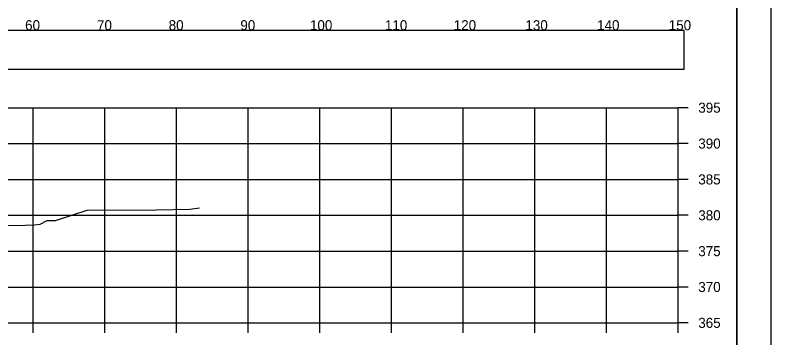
# Model space of a CAD drawing. Extents: x 1376273 to 1384221, y 378927 to 384592.
# Drawn here: x 1382948.7 to 1383054.1, y 380432.1 to 380477.1 of the extents above; entities that cross this region are included whole.
import ezdxf

# ---------------------------------------------------------------- set-up
doc = ezdxf.new("R2010")
doc.units = 0
for name, color, linetype in [('R_Axis', 7, 'Continuous'), ('R_Axis Annot', 7, 'Continuous'), ('R_Border', 7, 'Continuous'), ('R_Exist Surface', 7, 'Continuous'), ('R_Grid', 7, 'Continuous'), ('R_No Plot', 7, 'Continuous')]:
    doc.layers.add(name, color=color, linetype=linetype)

msp = doc.modelspace()

# ---------------------------------------------------------------- linework, layer by layer
at = {"layer": 'R_Axis'}
for p, q in [((1383041.22, 380434.16), (1383041.22, 380464.16)), ((1383042.62, 380464.16), (1383041.22, 380464.16)), ((1383042.62, 380459.16), (1383041.22, 380459.16)), ((1383042.62, 380454.16), (1383041.22, 380454.16)), ((1383042.62, 380449.16), (1383041.22, 380449.16)), ((1383042.62, 380444.16), (1383041.22, 380444.16)), ((1383042.62, 380439.16), (1383041.22, 380439.16)), ((1382741.22, 380434.16), (1383041.22, 380434.16)), ((1382951.22, 380432.76), (1382951.22, 380434.16)), ((1382961.22, 380432.76), (1382961.22, 380434.16)), ((1382971.22, 380432.76), (1382971.22, 380434.16)), ((1382981.22, 380432.76), (1382981.22, 380434.16)), ((1382991.22, 380432.76), (1382991.22, 380434.16)), ((1383001.22, 380432.76), (1383001.22, 380434.16)), ((1383011.22, 380432.76), (1383011.22, 380434.16)), ((1383021.22, 380432.76), (1383021.22, 380434.16)), ((1383031.22, 380432.76), (1383031.22, 380434.16)), ((1383041.22, 380432.76), (1383041.22, 380434.16)), ((1383042.62, 380434.16), (1383041.22, 380434.16))]:
    msp.add_line(p, q, dxfattribs=at)
at = {"layer": 'R_Axis Annot'}
msp.add_lwpolyline([(1382740.37, 380469.51), (1383042.06, 380469.51), (1383042.06, 380474.92), (1382740.37, 380474.92)], close=True, dxfattribs=at)
at = {"layer": 'R_Border'}
msp.add_line((1383049.4, 380329.16), (1383049.4, 380534.62), dxfattribs=at)
at = {"layer": 'R_Exist Surface'}
msp.add_lwpolyline([(1382934.06, 380447.72), (1382950.1, 380447.79), (1382951.39, 380447.84), (1382952.21, 380447.92), (1382953.19, 380448.41), (1382954.32, 380448.42), (1382958.78, 380449.88), (1382968.4, 380449.92), (1382973.09, 380450.02), (1382974.42, 380450.19)], dxfattribs=at)
at = {"layer": 'R_Grid'}
for p, q in [((1382741.22, 380464.16), (1383041.22, 380464.16)), ((1382951.22, 380434.16), (1382951.22, 380464.16)), ((1382961.22, 380434.16), (1382961.22, 380464.16)), ((1382971.22, 380434.16), (1382971.22, 380464.16)), ((1382981.22, 380434.16), (1382981.22, 380464.16)), ((1382991.22, 380434.16), (1382991.22, 380464.16)), ((1383001.22, 380434.16), (1383001.22, 380464.16)), ((1383011.22, 380434.16), (1383011.22, 380464.16)), ((1383021.22, 380434.16), (1383021.22, 380464.16)), ((1383031.22, 380434.16), (1383031.22, 380464.16)), ((1383041.22, 380434.16), (1383041.22, 380464.16)), ((1382741.22, 380459.16), (1383041.22, 380459.16)), ((1382741.22, 380454.16), (1383041.22, 380454.16)), ((1382741.22, 380449.16), (1383041.22, 380449.16)), ((1382741.22, 380444.16), (1383041.22, 380444.16)), ((1382741.22, 380439.16), (1383041.22, 380439.16)), ((1382741.22, 380434.16), (1383041.22, 380434.16))]:
    msp.add_line(p, q, dxfattribs=at)
at = {"layer": 'R_No Plot'}
for points in [[(1382720.81, 380538.51), (1383054.15, 380538.51), (1383054.15, 380325.17), (1382720.81, 380325.17)], [(1382967.14, 380534.62), (1382967.14, 380524.74), (1383002.87, 380524.74), (1383002.87, 380521.82), (1383026.07, 380521.82), (1383026.07, 380497.48), (1383049.4, 380497.48), (1383049.4, 380329.16), (1382733.22, 380329.16), (1382733.22, 380534.62)]]:
    msp.add_lwpolyline(points, close=True, dxfattribs=at)

# ---------------------------------------------------------------- texts
at = {"layer": 'R_Axis Annot'}
for s, p in [('60', (1382950.1, 380474.96)), ('70', (1382960.13, 380474.96)), ('80', (1382970.13, 380474.96)), ('90', (1382980.13, 380474.96)), ('100', (1382989.84, 380474.96)), ('110', (1383000.3, 380474.96)), ('120', (1383009.9, 380474.96)), ('130', (1383019.9, 380474.96)), ('140', (1383029.9, 380474.96)), ('150', (1383039.9, 380474.96)), ('395', (1383044.02, 380463.46)), ('390', (1383044.02, 380458.46)), ('385', (1383044.02, 380453.46)), ('380', (1383044.02, 380448.46)), ('375', (1383044.02, 380443.46)), ('370', (1383044.02, 380438.46)), ('365', (1383044.02, 380433.46))]:
    msp.add_text(s, height=1.4, dxfattribs=at).set_placement(p)

doc.saveas('drawing.dxf')
